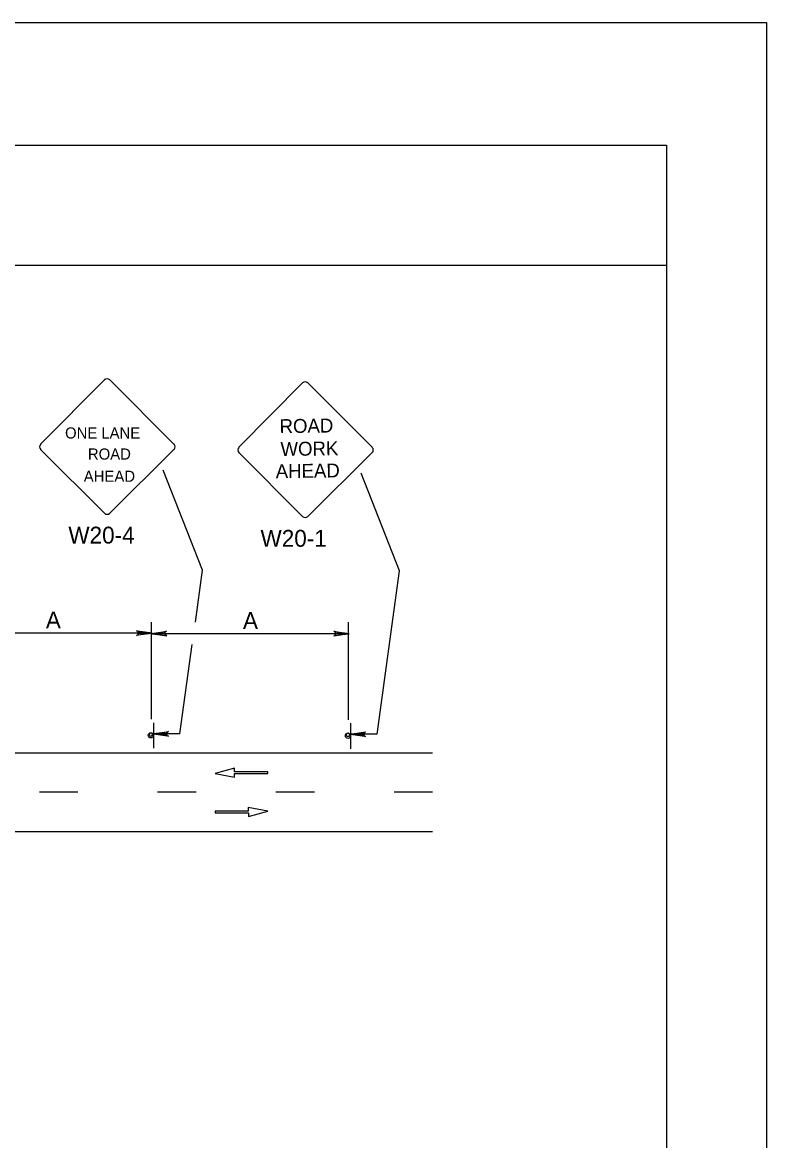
# Model space of a CAD drawing. Extents: x -14145 to -13662, y 30244 to 30661.
# Drawn here: x -13834.46 to -13825.17, y 30490.36 to 30504.31 of the extents above; entities that cross this region are included whole.
import ezdxf

# ---------------------------------------------------------------- set-up
doc = ezdxf.new("R2010")
doc.units = 0
for name, color, linetype in [('1', 7, 'Continuous'), ('10', 7, 'Continuous'), ('2', 7, 'Continuous'), ('61', 7, 'Continuous')]:
    doc.layers.add(name, color=color, linetype=linetype)

msp = doc.modelspace()

# ---------------------------------------------------------------- linework, layer by layer
at = {"layer": '1'}
for p, q in [((-13833.439, 30499.848), (-13834.234, 30499.045)), ((-13832.57, 30499.045), (-13833.372, 30499.848)), ((-13830.966, 30499.809), (-13831.761, 30499.006)), ((-13830.097, 30499.006), (-13830.899, 30499.809)), ((-13834.234, 30498.979), (-13833.439, 30498.184)), ((-13833.372, 30498.184), (-13832.57, 30498.979)), ((-13831.761, 30498.94), (-13830.966, 30498.145)), ((-13830.899, 30498.145), (-13830.097, 30498.94)), ((-13832.214, 30497.472), (-13832.705, 30498.722)), ((-13829.754, 30497.465), (-13830.232, 30498.684)), ((-13832.303, 30496.827), (-13832.214, 30497.472)), ((-13830.035, 30495.427), (-13829.754, 30497.465)), ((-13832.85, 30495.614), (-13832.85, 30496.827)), ((-13830.39, 30495.608), (-13830.39, 30496.827)), ((-13832.844, 30496.687), (-13835.31, 30496.687)), ((-13830.384, 30496.681), (-13832.85, 30496.681)), ((-13832.495, 30495.433), (-13832.341, 30496.547)), ((-13832.825, 30495.571), (-13832.825, 30495.253)), ((-13830.365, 30495.565), (-13830.365, 30495.247)), ((-13832.495, 30495.433), (-13832.825, 30495.433)), ((-13830.035, 30495.427), (-13830.365, 30495.427)), ((-13854.914, 30495.196), (-13829.342, 30495.196)), ((-13831.815, 30495.004), (-13832.057, 30494.937)), ((-13832.057, 30494.937), (-13831.813, 30494.891)), ((-13831.815, 30494.958), (-13831.815, 30495.004)), ((-13831.399, 30494.958), (-13831.815, 30494.958)), ((-13831.813, 30494.891), (-13831.813, 30494.936)), ((-13831.813, 30494.936), (-13831.399, 30494.936)), ((-13831.399, 30494.936), (-13831.399, 30494.958)), ((-13833.77, 30494.704), (-13834.25, 30494.704)), ((-13832.294, 30494.704), (-13832.774, 30494.704)), ((-13830.818, 30494.704), (-13831.298, 30494.704)), ((-13829.342, 30494.704), (-13829.822, 30494.704)), ((-13831.643, 30494.468), (-13832.057, 30494.468)), ((-13832.057, 30494.468), (-13832.057, 30494.446)), ((-13831.399, 30494.467), (-13831.643, 30494.513)), ((-13831.643, 30494.513), (-13831.643, 30494.468)), ((-13831.64, 30494.401), (-13831.399, 30494.467)), ((-13832.057, 30494.446), (-13831.64, 30494.446)), ((-13831.64, 30494.446), (-13831.64, 30494.401)), ((-13854.914, 30494.212), (-13829.342, 30494.212))]:
    msp.add_line(p, q, dxfattribs=at)
for points in [[(-13833.024, 30496.711), (-13833.018, 30496.699), (-13832.844, 30496.687), (-13833.024, 30496.711), (-13833.036, 30496.717), (-13832.844, 30496.687), (-13833.018, 30496.681), (-13833.024, 30496.669), (-13832.844, 30496.687), (-13833.036, 30496.657), (-13833.024, 30496.669)], [(-13832.67, 30496.663), (-13832.676, 30496.675), (-13832.85, 30496.681), (-13832.67, 30496.663), (-13832.664, 30496.651), (-13832.85, 30496.681), (-13832.682, 30496.693), (-13832.676, 30496.705), (-13832.85, 30496.681), (-13832.664, 30496.711), (-13832.676, 30496.705)], [(-13830.564, 30496.705), (-13830.558, 30496.693), (-13830.384, 30496.681), (-13830.564, 30496.705), (-13830.576, 30496.711), (-13830.384, 30496.681), (-13830.558, 30496.675), (-13830.564, 30496.663), (-13830.384, 30496.681), (-13830.576, 30496.651), (-13830.564, 30496.663)], [(-13832.651, 30495.409), (-13832.657, 30495.421), (-13832.825, 30495.433), (-13832.651, 30495.409), (-13832.639, 30495.403), (-13832.825, 30495.433), (-13832.657, 30495.439), (-13832.651, 30495.451), (-13832.825, 30495.433), (-13832.639, 30495.463), (-13832.651, 30495.451)], [(-13830.191, 30495.403), (-13830.197, 30495.415), (-13830.365, 30495.427), (-13830.191, 30495.403), (-13830.179, 30495.397), (-13830.365, 30495.427), (-13830.197, 30495.433), (-13830.191, 30495.445), (-13830.365, 30495.427), (-13830.179, 30495.457), (-13830.191, 30495.445)]]:
    msp.add_lwpolyline(points, dxfattribs=at)
for centre in [(-13832.858, 30495.414), (-13830.398, 30495.408)]:
    msp.add_circle(centre, 0.0325, dxfattribs=at)
for centre, radius, start, end in [((-13833.405, 30499.815), 0.0465, 45, 135), ((-13830.932, 30499.776), 0.0465, 45, 135), ((-13834.2, 30499.012), 0.0465, 135, 225), ((-13832.602, 30499.012), 0.0465, 315, 45), ((-13831.727, 30498.973), 0.0465, 135, 225), ((-13830.129, 30498.973), 0.0465, 315, 45), ((-13833.405, 30498.217), 0.0465, 225, 315), ((-13830.932, 30498.178), 0.0465, 225, 315), ((-13832.858, 30495.425), 0.0214, 355.7499, 350.479), ((-13830.398, 30495.419), 0.0214, 355.7499, 350.479)]:
    msp.add_arc(centre, radius, start, end, dxfattribs=at)
at = {"layer": '10'}
for p, q in [((-13857.874, 30502.777), (-13826.422, 30502.777)), ((-13826.422, 30502.777), (-13826.422, 30480.207)), ((-13857.874, 30501.277), (-13826.422, 30501.277))]:
    msp.add_line(p, q, dxfattribs=at)
at = {"layer": '61'}
msp.add_lwpolyline([(-13858.174, 30504.307), (-13825.174, 30504.307), (-13825.174, 30478.807), (-13858.174, 30478.807)], close=True, dxfattribs=at)

# ---------------------------------------------------------------- texts
at = {"layer": '1'}
for s, height, rotation, p in [('ROAD', 0.1735, 0.7566, (-13831.251, 30499.183)), ('WORK', 0.1733, 0.7588, (-13831.239, 30498.898)), ('AHEAD', 0.1735, 0.7481, (-13831.299, 30498.621))]:
    msp.add_text(s, height=height, rotation=rotation, dxfattribs=at).set_placement(p)
for s, height, p in [('ONE LANE', 0.1386, (-13833.929, 30499.116)), ('ROAD', 0.1389, (-13833.644, 30498.853)), ('AHEAD', 0.139, (-13833.696, 30498.576))]:
    msp.add_text(s, height=height, dxfattribs=at).set_placement(p)
at = {"layer": '2'}
for s, p in [('W20-4', (-13833.888, 30497.806)), ('W20-1', (-13831.49, 30497.766)), ('A', (-13834.169, 30496.747)), ('A', (-13831.709, 30496.741))]:
    msp.add_text(s, height=0.21, dxfattribs=at).set_placement(p)

doc.saveas('drawing.dxf')
